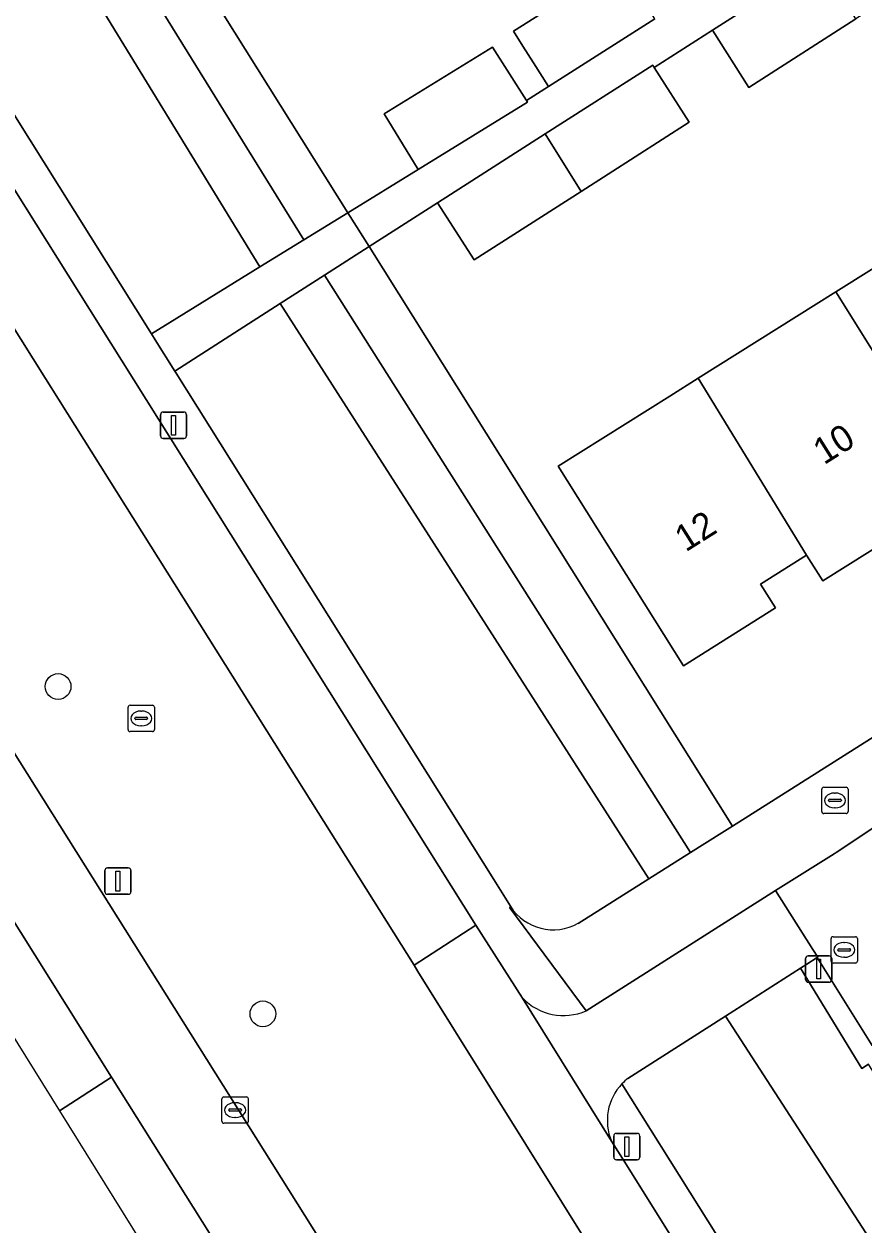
# Model space of a CAD drawing. Extents: x 160077 to 160948, y 386481 to 387498.
# Drawn here: x 160530.54 to 160562.4, y 386604.57 to 386650.13 of the extents above; entities that cross this region are included whole.
import ezdxf

# ---------------------------------------------------------------- set-up
doc = ezdxf.new("R2010")
doc.units = 0
for name, color, linetype in [('IMGEO_Berm_groen', 7, 'Continuous'), ('IMGEO_Boom', 7, 'Continuous'), ('IMGEO_Brandkraan', 7, 'Continuous'), ('IMGEO_Erf', 7, 'Continuous'), ('IMGEO_Fietspad_gesloten', 7, 'Continuous'), ('IMGEO_Fietspad_open', 7, 'Continuous'), ('IMGEO_Groenvoorziening', 7, 'Continuous'), ('IMGEO_Kolk', 7, 'Continuous'), ('IMGEO_Lichtmast', 7, 'Continuous'), ('IMGEO_OVBaan_gesloten', 7, 'Continuous'), ('IMGEO_Pand', 7, 'Continuous'), ('IMGEO_Pand_nummerreeks', 7, 'Continuous'), ('IMGEO_Rijbaan_lokaal_open', 7, 'Continuous'), ('IMGEO_Rijbaan_regionaal_gesloten', 7, 'Continuous'), ('IMGEO_Rioolput', 7, 'Continuous'), ('IMGEO_Voetpad_open', 7, 'Continuous')]:
    doc.layers.add(name, color=color, linetype=linetype)

msp = doc.modelspace()

# ---------------------------------------------------------------- linework, layer by layer
at = {"layer": 'IMGEO_Berm_groen'}
for points in [[(160469.262, 386719.4), (160555.818, 386581.643), (160559.632, 386575.392), (160564.214, 386568.079), (160567.677, 386562.751)], [(160583.066, 386554.607), (160580.234, 386559.082), (160573.74, 386569.221), (160562.433, 386587.034), (160550.968, 386605.402), (160545.504, 386614.157), (160545.353, 386614.4), (160540.384, 386622.308), (160531.85, 386635.887), (160531.36, 386636.669), (160520.175, 386654.495), (160507.988, 386673.919), (160499.383, 386687.635)]]:
    msp.add_lwpolyline(points, dxfattribs=at)
at = {"layer": 'IMGEO_Boom'}
for centre in [(160531.839, 386624.973), (160539.615, 386612.546)]:
    msp.add_circle(centre, 0.489, dxfattribs=at)
at = {"layer": 'IMGEO_Brandkraan'}
for p, q in [((160560.835, 386620.224), (160560.835, 386621.076)), ((160560.91, 386621.15), (160561.762, 386621.15)), ((160561.836, 386621.076), (160561.836, 386620.224)), ((160561.094, 386620.644), (160561.094, 386620.656)), ((160561.532, 386620.607), (160561.134, 386620.607)), ((160561.137, 386620.693), (160561.535, 386620.693)), ((160561.323, 386620.93), (160561.348, 386620.93)), ((160561.578, 386620.656), (160561.578, 386620.644)), ((160561.762, 386620.15), (160560.91, 386620.15)), ((160561.346, 386620.37), (160561.321, 386620.37))]:
    msp.add_line(p, q, dxfattribs=at)
for points in [[(160560.835, 386620.224), (160560.835, 386621.076)], [(160560.91, 386621.15), (160561.762, 386621.15)], [(160561.836, 386621.076), (160561.836, 386620.224)], [(160561.762, 386620.15), (160560.91, 386620.15)]]:
    msp.add_lwpolyline(points, dxfattribs=at)
for centre, radius, start, end in [((160560.912, 386621.074), 0.0765, 91.552, 178.448), ((160560.912, 386621.074), 0.0765, 91.552, 178.448), ((160561.76, 386621.074), 0.0765, 1.552, 88.448), ((160561.76, 386621.074), 0.0765, 1.552, 88.448), ((160561.134, 386620.653), 0.0403, 85.8775, 175.7526), ((160561.131, 386620.643), 0.0366, 178.938, 274.7102), ((160561.535, 386620.65), 0.043, 264.8664, 352.4533), ((160561.539, 386620.655), 0.0386, 1.7309, 96.639), ((160560.912, 386620.226), 0.0765, 181.552, 268.448), ((160560.912, 386620.226), 0.0765, 181.552, 268.448), ((160561.76, 386620.226), 0.0765, 271.552, 358.448), ((160561.76, 386620.226), 0.0765, 271.552, 358.448)]:
    msp.add_arc(centre, radius, start, end, dxfattribs=at)
for centre, major_axis, ratio, start_param, end_param in [((160561.322, 386620.65), (-0.387, 0.002), 0.722429, 4.712389, 7.853982), ((160561.347, 386620.65), (-0.39, 0.002), 0.717154, 1.570796, 4.712389)]:
    msp.add_ellipse(centre, major_axis=major_axis, ratio=ratio, start_param=start_param, end_param=end_param, dxfattribs=at)
at = {"layer": 'IMGEO_Erf'}
for points in [[(160571.801, 386646.502), (160577.019, 386649.777), (160582.341, 386653.116), (160579.976, 386656.903), (160578.066, 386663.398), (160575.291, 386661.665), (160576.679, 386659.497), (160572.571, 386656.868), (160568.508, 386654.268), (160567.121, 386656.435), (160564.914, 386655.022), (160566.242, 386652.948), (160562.134, 386650.319), (160558.071, 386647.719), (160556.684, 386649.886), (160554.477, 386648.473), (160555.805, 386646.399), (160551.696, 386643.77), (160547.634, 386641.17), (160546.247, 386643.337), (160543.649, 386641.674), (160557.447, 386619.675), (160584.982, 386637.094)], [(160530.808, 386662.148), (160542.843, 386642.96), (160545.513, 386644.602), (160544.215, 386646.712), (160548.338, 386649.248), (160549.618, 386647.224), (160550.46, 386647.758), (160549.892, 386648.652), (160549.488, 386649.288), (160549.129, 386649.852), (160553.18, 386652.426)], [(160564.367, 386631.172), (160560.876, 386628.982), (160560.26, 386629.963), (160558.511, 386628.865), (160559.081, 386627.957), (160555.582, 386625.762), (160550.827, 386633.342), (160555.063, 386636), (160556.145, 386636.679), (160561.363, 386639.953), (160566.582, 386643.228)]]:
    msp.add_lwpolyline(points, dxfattribs=at)
at = {"layer": 'IMGEO_Fietspad_gesloten'}
for points in [[(160454.087, 386759.909), (160465.892, 386741.082), (160468.64, 386736.699), (160476.448, 386724.239), (160486.744, 386707.806), (160498.978, 386688.282), (160499.383, 386687.635), (160507.988, 386673.919), (160520.175, 386654.495), (160531.36, 386636.669), (160531.85, 386635.887), (160540.384, 386622.308), (160545.353, 386614.4), (160547.703, 386615.911), (160534.247, 386637.359), (160508.937, 386677.691), (160508.908, 386677.738), (160505.238, 386683.614), (160501.792, 386689.072), (160470.983, 386738.226)], [(160565.101, 386588.121), (160553.416, 386606.82), (160552.85, 386607.713), (160549.473, 386613.148), (160547.703, 386615.911), (160545.353, 386614.4), (160545.504, 386614.157), (160550.968, 386605.402), (160562.433, 386587.034), (160573.74, 386569.221), (160580.234, 386559.082), (160583.066, 386554.607)]]:
    msp.add_lwpolyline(points, dxfattribs=at)
at = {"layer": 'IMGEO_Fietspad_open'}
for points in [[(160560.029, 386614.281), (160560.272, 386614.436), (160560.664, 386614.686), (160560.685, 386614.698), (160560.499, 386614.99), (160559.077, 386617.225), (160551.888, 386612.662)], [(160553.475, 386610.096), (160557.174, 386612.458), (160560.029, 386614.281)], [(160549.473, 386613.148), (160552.85, 386607.713)]]:
    msp.add_lwpolyline(points, dxfattribs=at)
for centre, radius, start, end in [((160551.027, 386614.625), 2.143, 223.5482, 293.6951), ((160554.718, 386608.497), 2.026, 136.5273, 202.7612), ((160554.738, 386608.469), 2.06, 127.8265, 136.3428)]:
    msp.add_arc(centre, radius, start, end, dxfattribs=at)
at = {"layer": 'IMGEO_Groenvoorziening'}
for points in [[(160542.843, 386642.96), (160530.808, 386662.148), (160529.243, 386661.168), (160541.169, 386641.93)], [(160541.169, 386641.93), (160529.243, 386661.168), (160527.678, 386660.188), (160539.496, 386640.901)], [(160543.649, 386641.674), (160541.96, 386640.593), (160555.856, 386618.671), (160557.044, 386619.42), (160557.447, 386619.675)], [(160541.96, 386640.593), (160540.271, 386639.512), (160554.264, 386617.669), (160555.856, 386618.671)], [(160562.612, 386610.642), (160562.354, 386610.475), (160560.029, 386614.281), (160557.174, 386612.458), (160566.971, 386597.336), (160569.745, 386599.077)]]:
    msp.add_lwpolyline(points, close=True, dxfattribs=at)
for points in [[(160524.32, 386656.006), (160535.38, 386638.369), (160539.496, 386640.901), (160527.678, 386660.188)], [(160540.271, 386639.512), (160536.271, 386636.951), (160536.318, 386636.876), (160548.38, 386617.651), (160549.014, 386616.631)], [(160551.588, 386615.983), (160554.264, 386617.669), (160540.271, 386639.512)], [(160578.617, 386597.11), (160575.219, 386602.514), (160569.745, 386599.077), (160566.971, 386597.336), (160557.174, 386612.458), (160553.475, 386610.096)], [(160553.248, 386609.891), (160559.093, 386600.58), (160565.157, 386590.912)]]:
    msp.add_lwpolyline(points, dxfattribs=at)
for centre, radius, start, end in [((160550.645, 386617.674), 1.936, 212.5907, 299.1484), ((160554.738, 386608.469), 2.06, 127.8265, 136.3428)]:
    msp.add_arc(centre, radius, start, end, dxfattribs=at)
at = {"layer": 'IMGEO_Kolk'}
for p, q in [((160538.061, 386608.467), (160538.061, 386609.319)), ((160538.136, 386609.393), (160538.988, 386609.393)), ((160539.062, 386609.319), (160539.062, 386608.467)), ((160538.32, 386608.887), (160538.32, 386608.899)), ((160538.758, 386608.85), (160538.36, 386608.85)), ((160538.363, 386608.936), (160538.761, 386608.936)), ((160538.549, 386609.173), (160538.574, 386609.173)), ((160538.804, 386608.899), (160538.804, 386608.887)), ((160538.988, 386608.393), (160538.136, 386608.393)), ((160538.572, 386608.613), (160538.547, 386608.613))]:
    msp.add_line(p, q, dxfattribs=at)
for points in [[(160538.061, 386608.467), (160538.061, 386609.319)], [(160538.136, 386609.393), (160538.988, 386609.393)], [(160539.062, 386609.319), (160539.062, 386608.467)], [(160538.988, 386608.393), (160538.136, 386608.393)]]:
    msp.add_lwpolyline(points, dxfattribs=at)
for centre, radius, start, end in [((160538.138, 386609.317), 0.0765, 91.552, 178.448), ((160538.138, 386609.317), 0.0765, 91.552, 178.448), ((160538.986, 386609.317), 0.0765, 1.552, 88.448), ((160538.986, 386609.317), 0.0765, 1.552, 88.448), ((160538.36, 386608.896), 0.0403, 85.8775, 175.7526), ((160538.357, 386608.886), 0.0366, 178.938, 274.7102), ((160538.761, 386608.893), 0.043, 264.8664, 352.4533), ((160538.765, 386608.898), 0.0386, 1.7309, 96.639), ((160538.138, 386608.469), 0.0765, 181.552, 268.448), ((160538.138, 386608.469), 0.0765, 181.552, 268.448), ((160538.986, 386608.469), 0.0765, 271.552, 358.448), ((160538.986, 386608.469), 0.0765, 271.552, 358.448)]:
    msp.add_arc(centre, radius, start, end, dxfattribs=at)
for centre, major_axis, ratio, start_param, end_param in [((160538.548, 386608.893), (-0.387, 0.002), 0.722429, 4.712389, 7.853982), ((160538.573, 386608.893), (-0.39, 0.002), 0.717154, 1.570796, 4.712389)]:
    msp.add_ellipse(centre, major_axis=major_axis, ratio=ratio, start_param=start_param, end_param=end_param, dxfattribs=at)
at = {"layer": 'IMGEO_Lichtmast'}
for p, q in [((160535.726, 386634.491), (160535.726, 386635.291)), ((160535.726, 386635.291), (160535.726, 386634.491)), ((160535.826, 386635.391), (160536.616, 386635.391)), ((160536.616, 386635.391), (160535.826, 386635.391)), ((160536.716, 386635.291), (160536.716, 386634.491)), ((160536.716, 386634.491), (160536.716, 386635.291)), ((160536.616, 386634.391), (160535.826, 386634.391)), ((160535.826, 386634.391), (160536.616, 386634.391)), ((160533.613, 386617.185), (160533.613, 386617.985)), ((160533.613, 386617.985), (160533.613, 386617.185)), ((160533.713, 386618.085), (160534.503, 386618.085)), ((160534.503, 386618.085), (160533.713, 386618.085)), ((160534.603, 386617.985), (160534.603, 386617.185)), ((160534.603, 386617.185), (160534.603, 386617.985)), ((160534.503, 386617.085), (160533.713, 386617.085)), ((160533.713, 386617.085), (160534.503, 386617.085)), ((160560.322, 386614.748), (160561.112, 386614.748)), ((160561.112, 386614.748), (160560.322, 386614.748)), ((160560.222, 386613.848), (160560.222, 386614.648)), ((160560.222, 386614.648), (160560.222, 386613.848)), ((160561.212, 386614.648), (160561.212, 386613.848)), ((160561.212, 386613.848), (160561.212, 386614.648)), ((160561.112, 386613.748), (160560.322, 386613.748)), ((160560.322, 386613.748), (160561.112, 386613.748)), ((160552.936, 386607.109), (160552.936, 386607.909)), ((160552.936, 386607.909), (160552.936, 386607.109)), ((160553.036, 386608.009), (160553.826, 386608.009)), ((160553.826, 386608.009), (160553.036, 386608.009)), ((160553.926, 386607.909), (160553.926, 386607.109)), ((160553.926, 386607.109), (160553.926, 386607.909)), ((160553.826, 386607.009), (160553.036, 386607.009)), ((160553.036, 386607.009), (160553.826, 386607.009))]:
    msp.add_line(p, q, dxfattribs=at)
for points in [[(160536.146, 386635.266), (160536.296, 386635.266), (160536.296, 386634.516), (160536.146, 386634.516), (160536.146, 386635.266)], [(160534.033, 386617.96), (160534.183, 386617.96), (160534.183, 386617.21), (160534.033, 386617.21), (160534.033, 386617.96)], [(160560.642, 386614.623), (160560.792, 386614.623), (160560.792, 386613.873), (160560.642, 386613.873), (160560.642, 386614.623)], [(160553.356, 386607.884), (160553.506, 386607.884), (160553.506, 386607.134), (160553.356, 386607.134), (160553.356, 386607.884)]]:
    msp.add_lwpolyline(points, dxfattribs=at)
for centre, start, end in [((160535.826, 386635.291), 90, 180), ((160535.826, 386635.291), 90, 180), ((160536.616, 386635.291), 0, 90), ((160536.616, 386635.291), 360, 90), ((160535.826, 386634.491), 180, 270), ((160535.826, 386634.491), 180, 270), ((160536.616, 386634.491), 270, 0), ((160536.616, 386634.491), 270, 0), ((160533.713, 386617.985), 90, 180), ((160533.713, 386617.985), 90, 180), ((160534.503, 386617.985), 0, 90), ((160534.503, 386617.985), 360, 90), ((160533.713, 386617.185), 180, 270), ((160533.713, 386617.185), 180, 270), ((160534.503, 386617.185), 270, 0), ((160534.503, 386617.185), 270, 0), ((160560.322, 386614.648), 90, 180), ((160560.322, 386614.648), 90, 180), ((160561.112, 386614.648), 0, 90), ((160561.112, 386614.648), 360, 90), ((160560.322, 386613.848), 180, 270), ((160560.322, 386613.848), 180, 270), ((160561.112, 386613.848), 270, 0), ((160561.112, 386613.848), 270, 0), ((160553.036, 386607.909), 90, 180), ((160553.036, 386607.909), 90, 180), ((160553.826, 386607.909), 0, 90), ((160553.826, 386607.909), 360, 90), ((160553.036, 386607.109), 180, 270), ((160553.036, 386607.109), 180, 270), ((160553.826, 386607.109), 270, 0), ((160553.826, 386607.109), 270, 0)]:
    msp.add_arc(centre, 0.1, start, end, dxfattribs=at)
at = {"layer": 'IMGEO_OVBaan_gesloten'}
for points in [[(160437.039, 386763.769), (160425.154, 386780.307), (160461.301, 386722.319), (160467.973, 386711.615), (160497.135, 386664.741), (160531.896, 386608.867)], [(160531.896, 386608.867), (160533.871, 386610.149), (160489.97, 386680.162), (160444.774, 386752.299)], [(160563.595, 386562.96), (160558.403, 386571.103), (160552.394, 386580.604), (160544.265, 386593.572), (160540.407, 386599.725), (160533.871, 386610.149), (160531.896, 386608.867), (160562.065, 386560.373), (160587.772, 386529.698), (160608.631, 386513.091), (160617.435, 386505.515)]]:
    msp.add_lwpolyline(points, dxfattribs=at)
at = {"layer": 'IMGEO_Pand'}
for points in [[(160556.684, 386649.886), (160558.071, 386647.719), (160562.134, 386650.319), (160560.766, 386652.499)], [(160554.492, 386650.32), (160553.18, 386652.426), (160549.129, 386649.852), (160549.488, 386649.288), (160549.892, 386648.652), (160550.46, 386647.758)], [(160549.662, 386647.154), (160549.618, 386647.224), (160548.338, 386649.248), (160544.215, 386646.712), (160545.513, 386644.602)], [(160555.805, 386646.399), (160554.477, 386648.473), (160554.417, 386648.567), (160550.328, 386645.95), (160551.696, 386643.77)], [(160550.328, 386645.95), (160546.247, 386643.337), (160547.634, 386641.17), (160551.696, 386643.77)], [(160565.409, 386633.28), (160566.044, 386632.269), (160569.463, 386634.414), (160568.843, 386635.401), (160570.5, 386636.44), (160570.744, 386636.593), (160566.582, 386643.228), (160561.363, 386639.953), (160565.51, 386633.343)], [(160565.51, 386633.343), (160561.363, 386639.953), (160556.145, 386636.679), (160560.26, 386629.963), (160560.876, 386628.982), (160564.367, 386631.172), (160563.712, 386632.215), (160565.409, 386633.28)], [(160556.145, 386636.679), (160555.063, 386636), (160550.827, 386633.342), (160555.582, 386625.762), (160559.081, 386627.957), (160558.511, 386628.865), (160560.26, 386629.963)]]:
    msp.add_lwpolyline(points, close=True, dxfattribs=at)
at = {"layer": 'IMGEO_Rijbaan_lokaal_open'}
msp.add_lwpolyline([(160584.627, 386633.411), (160577.938, 386629.07), (160564.253, 386620.579), (160561.375, 386618.67), (160561.3, 386618.623), (160559.077, 386617.225), (160560.499, 386614.99), (160560.685, 386614.698), (160560.664, 386614.686), (160562.742, 386611.341), (160563.001, 386611.512), (160579.655, 386622.005), (160590.451, 386628.713), (160590.568, 386628.809)], dxfattribs=at)
at = {"layer": 'IMGEO_Rijbaan_regionaal_gesloten'}
for points in [[(160444.774, 386752.299), (160489.97, 386680.162), (160533.871, 386610.149), (160540.407, 386599.725), (160544.265, 386593.572), (160552.394, 386580.604), (160558.403, 386571.103), (160563.595, 386562.96)], [(160567.677, 386562.751), (160564.214, 386568.079), (160559.632, 386575.392), (160555.818, 386581.643), (160469.262, 386719.4)]]:
    msp.add_lwpolyline(points, dxfattribs=at)
at = {"layer": 'IMGEO_Rioolput'}
for p, q in [((160534.572, 386624.263), (160535.424, 386624.263)), ((160534.497, 386623.337), (160534.497, 386624.189)), ((160534.799, 386623.806), (160535.197, 386623.806)), ((160534.985, 386624.043), (160535.01, 386624.043)), ((160535.498, 386624.189), (160535.498, 386623.337)), ((160534.756, 386623.757), (160534.756, 386623.769)), ((160535.194, 386623.72), (160534.796, 386623.72)), ((160535.008, 386623.483), (160534.983, 386623.483)), ((160535.24, 386623.769), (160535.24, 386623.757)), ((160535.424, 386623.263), (160534.572, 386623.263)), ((160561.187, 386614.549), (160561.187, 386615.401)), ((160561.262, 386615.475), (160562.114, 386615.475)), ((160561.675, 386615.255), (160561.7, 386615.255)), ((160562.188, 386615.401), (160562.188, 386614.549)), ((160561.446, 386614.969), (160561.446, 386614.981)), ((160561.884, 386614.932), (160561.486, 386614.932)), ((160561.489, 386615.018), (160561.887, 386615.018)), ((160561.698, 386614.695), (160561.673, 386614.695)), ((160561.93, 386614.981), (160561.93, 386614.969)), ((160562.114, 386614.475), (160561.262, 386614.475))]:
    msp.add_line(p, q, dxfattribs=at)
for points in [[(160534.572, 386624.263), (160535.424, 386624.263)], [(160534.497, 386623.337), (160534.497, 386624.189)], [(160535.498, 386624.189), (160535.498, 386623.337)], [(160535.424, 386623.263), (160534.572, 386623.263)], [(160561.187, 386614.549), (160561.187, 386615.401)], [(160561.262, 386615.475), (160562.114, 386615.475)], [(160562.188, 386615.401), (160562.188, 386614.549)], [(160562.114, 386614.475), (160561.262, 386614.475)]]:
    msp.add_lwpolyline(points, dxfattribs=at)
for centre, radius, start, end in [((160534.574, 386624.187), 0.0765, 91.552, 178.448), ((160534.574, 386624.187), 0.0765, 91.552, 178.448), ((160535.422, 386624.187), 0.0765, 1.552, 88.448), ((160535.422, 386624.187), 0.0765, 1.552, 88.448), ((160534.796, 386623.766), 0.0403, 85.8775, 175.7526), ((160535.201, 386623.768), 0.0386, 1.7309, 96.639), ((160534.574, 386623.339), 0.0765, 181.552, 268.448), ((160534.574, 386623.339), 0.0765, 181.552, 268.448), ((160534.793, 386623.756), 0.0366, 178.938, 274.7102), ((160535.197, 386623.763), 0.043, 264.8664, 352.4533), ((160535.422, 386623.339), 0.0765, 271.552, 358.448), ((160535.422, 386623.339), 0.0765, 271.552, 358.448), ((160561.264, 386615.399), 0.0765, 91.552, 178.448), ((160561.264, 386615.399), 0.0765, 91.552, 178.448), ((160562.112, 386615.399), 0.0765, 1.552, 88.448), ((160562.112, 386615.399), 0.0765, 1.552, 88.448), ((160561.486, 386614.978), 0.0403, 85.8775, 175.7526), ((160561.483, 386614.968), 0.0366, 178.938, 274.7102), ((160561.887, 386614.975), 0.043, 264.8664, 352.4533), ((160561.891, 386614.98), 0.0386, 1.7309, 96.639), ((160561.264, 386614.551), 0.0765, 181.552, 268.448), ((160561.264, 386614.551), 0.0765, 181.552, 268.448), ((160562.112, 386614.551), 0.0765, 271.552, 358.448), ((160562.112, 386614.551), 0.0765, 271.552, 358.448)]:
    msp.add_arc(centre, radius, start, end, dxfattribs=at)
for centre, major_axis, ratio, start_param, end_param in [((160534.984, 386623.763), (-0.387, 0.002), 0.722429, 4.712389, 7.853982), ((160535.009, 386623.763), (-0.39, 0.002), 0.717154, 1.570796, 4.712389), ((160561.674, 386614.975), (-0.387, 0.002), 0.722429, 4.712389, 7.853982), ((160561.699, 386614.975), (-0.39, 0.002), 0.717154, 1.570796, 4.712389)]:
    msp.add_ellipse(centre, major_axis=major_axis, ratio=ratio, start_param=start_param, end_param=end_param, dxfattribs=at)
at = {"layer": 'IMGEO_Voetpad_open'}
for points in [[(160549.014, 386616.631), (160548.38, 386617.651), (160536.318, 386636.876), (160536.271, 386636.951), (160535.523, 386638.141), (160535.38, 386638.369), (160524.32, 386656.006), (160521.222, 386660.93), (160509.139, 386680.171)], [(160508.908, 386677.738), (160508.937, 386677.691), (160534.247, 386637.359), (160547.703, 386615.911), (160549.473, 386613.148)], [(160554.492, 386650.32), (160550.46, 386647.758), (160549.618, 386647.224), (160549.662, 386647.154), (160545.513, 386644.602), (160542.843, 386642.96), (160543.649, 386641.674), (160546.247, 386643.337), (160550.328, 386645.95), (160554.417, 386648.567), (160554.477, 386648.473), (160556.684, 386649.886), (160560.766, 386652.499)], [(160584.982, 386637.094), (160557.447, 386619.675), (160557.044, 386619.42), (160555.856, 386618.671), (160554.264, 386617.669), (160551.588, 386615.983)], [(160549.014, 386616.631), (160548.99, 386616.571), (160551.888, 386612.662), (160559.077, 386617.225), (160561.3, 386618.623), (160561.375, 386618.67), (160564.253, 386620.579), (160577.938, 386629.07), (160584.627, 386633.411)], [(160551.888, 386612.662), (160548.99, 386616.571), (160549.014, 386616.631)], [(160563.001, 386611.512), (160562.742, 386611.341), (160560.664, 386614.686), (160560.272, 386614.436), (160560.029, 386614.281), (160562.354, 386610.475), (160562.612, 386610.642)], [(160590.596, 386551.641), (160587.086, 386556.982), (160582.019, 386564.881), (160581.106, 386566.271), (160580.857, 386566.113), (160574.437, 386576.424), (160569.667, 386583.686), (160568.607, 386585.371), (160565.139, 386590.887), (160565.157, 386590.912), (160559.093, 386600.58), (160553.248, 386609.891)], [(160552.85, 386607.713), (160553.416, 386606.82), (160565.101, 386588.121), (160580.414, 386564.047), (160585.58, 386556.03), (160589.041, 386550.715)]]:
    msp.add_lwpolyline(points, dxfattribs=at)
msp.add_lwpolyline([(160541.96, 386640.593), (160543.649, 386641.674), (160542.843, 386642.96), (160541.169, 386641.93), (160539.496, 386640.901), (160535.38, 386638.369), (160535.523, 386638.141), (160536.271, 386636.951), (160540.271, 386639.512)], close=True, dxfattribs=at)
for centre, radius, start, end in [((160550.645, 386617.674), 1.936, 212.5907, 299.1484), ((160551.027, 386614.625), 2.143, 223.5482, 293.6951), ((160554.718, 386608.497), 2.026, 136.5273, 202.7612)]:
    msp.add_arc(centre, radius, start, end, dxfattribs=at)

# ---------------------------------------------------------------- texts
at = {"layer": 'IMGEO_Pand_nummerreeks'}
for s, p in [('10', (160560.92, 386633.369)), ('12', (160555.668, 386630.06))]:
    msp.add_text(s, height=1, rotation=32.213, dxfattribs=at).set_placement(p)

doc.saveas('drawing.dxf')
